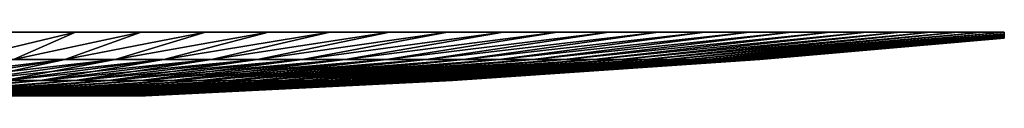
# Model space of a CAD drawing. Header units: millimetres. Extents: x -250 to 250, y -45 to 4150.
# Tile 531 of 656: x 4.044 to 12, y 3897.991 to 3898.505. Entities that reach past the tile are written whole.
import ezdxf

# ---------------------------------------------------------------- set-up
doc = ezdxf.new("R2010")
doc.units = ezdxf.units.MM
doc.header["$LTSCALE"] = 81.481481
doc.layers.add('26', color=7, linetype='CONTINUOUS')

msp = doc.modelspace()

# ---------------------------------------------------------------- linework, layer by layer
at = {"layer": '26', "color": 7, "linetype": 'CONTINUOUS'}
for points in [[(3.9528, 3898.5045, -11.8585), (4.4936, 3898.5045, -11.6644), (3.5716, 3898.2851, -9.3681), (3.9528, 3898.5045, -11.8585)], [(3.5716, 3898.2851, -9.3681), (4.4936, 3898.5045, -11.6644), (3.9943, 3898.2851, -9.1958), (3.5716, 3898.2851, -9.3681)], [(3.5716, 3898.2851, 9.3681), (3.9943, 3898.2851, 9.1958), (4.4936, 3898.5045, 11.6644), (3.5716, 3898.2851, 9.3681)], [(3.9528, 3898.5045, 11.8585), (3.5716, 3898.2851, 9.3681), (4.4936, 3898.5045, 11.6644), (3.9528, 3898.5045, 11.8585)], [(4.4936, 3898.5045, -11.6644), (5.0248, 3898.5045, -11.4456), (3.9943, 3898.2851, -9.1958), (4.4936, 3898.5045, -11.6644)], [(3.9943, 3898.2851, -9.1958), (5.0248, 3898.5045, -11.4456), (4.4087, 3898.2851, -9.0045), (3.9943, 3898.2851, -9.1958)], [(3.9943, 3898.2851, 9.1958), (4.4087, 3898.2851, 9.0045), (5.0248, 3898.5045, 11.4456), (3.9943, 3898.2851, 9.1958)], [(4.4936, 3898.5045, 11.6644), (3.9943, 3898.2851, 9.1958), (5.0248, 3898.5045, 11.4456), (4.4936, 3898.5045, 11.6644)], [(5.0248, 3898.5045, -11.4456), (5.5454, 3898.5045, -11.2026), (4.4087, 3898.2851, -9.0045), (5.0248, 3898.5045, -11.4456)], [(4.4087, 3898.2851, -9.0045), (5.5454, 3898.5045, -11.2026), (4.814, 3898.2851, -8.7945), (4.4087, 3898.2851, -9.0045)], [(4.4087, 3898.2851, 9.0045), (4.814, 3898.2851, 8.7945), (5.5454, 3898.5045, 11.2026), (4.4087, 3898.2851, 9.0045)], [(5.0248, 3898.5045, 11.4456), (4.4087, 3898.2851, 9.0045), (5.5454, 3898.5045, 11.2026), (5.0248, 3898.5045, 11.4456)], [(5.5454, 3898.5045, -11.2026), (6.0542, 3898.5045, -10.936), (4.814, 3898.2851, -8.7945), (5.5454, 3898.5045, -11.2026)], [(4.814, 3898.2851, -8.7945), (6.0542, 3898.5045, -10.936), (5.2093, 3898.2851, -8.5663), (4.814, 3898.2851, -8.7945)], [(4.814, 3898.2851, 8.7945), (5.2093, 3898.2851, 8.5663), (6.0542, 3898.5045, 10.936), (4.814, 3898.2851, 8.7945)], [(5.5454, 3898.5045, 11.2026), (4.814, 3898.2851, 8.7945), (6.0542, 3898.5045, 10.936), (5.5454, 3898.5045, 11.2026)], [(6.0542, 3898.5045, -10.936), (6.5503, 3898.5045, -10.6463), (5.2093, 3898.2851, -8.5663), (6.0542, 3898.5045, -10.936)], [(5.2093, 3898.2851, -8.5663), (6.5503, 3898.5045, -10.6463), (5.5937, 3898.2851, -8.3203), (5.2093, 3898.2851, -8.5663)], [(5.2093, 3898.2851, 8.5663), (5.5937, 3898.2851, 8.3203), (6.5503, 3898.5045, 10.6463), (5.2093, 3898.2851, 8.5663)], [(6.0542, 3898.5045, 10.936), (5.2093, 3898.2851, 8.5663), (6.5503, 3898.5045, 10.6463), (6.0542, 3898.5045, 10.936)], [(6.5503, 3898.5045, -10.6463), (7.0326, 3898.5045, -10.334), (5.5937, 3898.2851, -8.3203), (6.5503, 3898.5045, -10.6463)], [(5.5937, 3898.2851, -8.3203), (7.0326, 3898.5045, -10.334), (5.9666, 3898.2851, -8.0571), (5.5937, 3898.2851, -8.3203)], [(5.5937, 3898.2851, 8.3203), (5.9666, 3898.2851, 8.0571), (7.0326, 3898.5045, 10.334), (5.5937, 3898.2851, 8.3203)], [(6.5503, 3898.5045, 10.6463), (5.5937, 3898.2851, 8.3203), (7.0326, 3898.5045, 10.334), (6.5503, 3898.5045, 10.6463)], [(7.0326, 3898.5045, -10.334), (7.5, 3898.5045, -10), (5.9666, 3898.2851, -8.0571), (7.0326, 3898.5045, -10.334)], [(5.9666, 3898.2851, -8.0571), (7.5, 3898.5045, -10), (6.3272, 3898.2851, -7.7771), (5.9666, 3898.2851, -8.0571)], [(5.9666, 3898.2851, 8.0571), (6.3272, 3898.2851, 7.7771), (7.5, 3898.5045, 10), (5.9666, 3898.2851, 8.0571)], [(7.0326, 3898.5045, 10.334), (5.9666, 3898.2851, 8.0571), (7.5, 3898.5045, 10), (7.0326, 3898.5045, 10.334)], [(7.5, 3898.5045, -10), (7.9516, 3898.5045, -9.6448), (6.3272, 3898.2851, -7.7771), (7.5, 3898.5045, -10)], [(6.3272, 3898.2851, -7.7771), (7.9516, 3898.5045, -9.6448), (6.6746, 3898.2851, -7.4811), (6.3272, 3898.2851, -7.7771)], [(6.3272, 3898.2851, 7.7771), (6.6746, 3898.2851, 7.4811), (7.9516, 3898.5045, 9.6448), (6.3272, 3898.2851, 7.7771)], [(7.5, 3898.5045, 10), (6.3272, 3898.2851, 7.7771), (7.9516, 3898.5045, 9.6448), (7.5, 3898.5045, 10)], [(7.9516, 3898.5045, -9.6448), (8.3863, 3898.5045, -9.2693), (6.6746, 3898.2851, -7.4811), (7.9516, 3898.5045, -9.6448)], [(6.6746, 3898.2851, -7.4811), (8.3863, 3898.5045, -9.2693), (7.0082, 3898.2851, -7.1696), (6.6746, 3898.2851, -7.4811)], [(6.6746, 3898.2851, 7.4811), (7.0082, 3898.2851, 7.1696), (8.3863, 3898.5045, 9.2693), (6.6746, 3898.2851, 7.4811)], [(7.9516, 3898.5045, 9.6448), (6.6746, 3898.2851, 7.4811), (8.3863, 3898.5045, 9.2693), (7.9516, 3898.5045, 9.6448)], [(8.3863, 3898.5045, -9.2693), (8.8034, 3898.5045, -8.8742), (7.0082, 3898.2851, -7.1696), (8.3863, 3898.5045, -9.2693)], [(7.0082, 3898.2851, -7.1696), (8.8034, 3898.5045, -8.8742), (7.3272, 3898.2851, -6.8432), (7.0082, 3898.2851, -7.1696)], [(7.0082, 3898.2851, 7.1696), (7.3272, 3898.2851, 6.8432), (8.8034, 3898.5045, 8.8742), (7.0082, 3898.2851, 7.1696)], [(8.3863, 3898.5045, 9.2693), (7.0082, 3898.2851, 7.1696), (8.8034, 3898.5045, 8.8742), (8.3863, 3898.5045, 9.2693)], [(8.8034, 3898.5045, -8.8742), (9.2018, 3898.5045, -8.4603), (7.3272, 3898.2851, -6.8432), (8.8034, 3898.5045, -8.8742)], [(7.3272, 3898.2851, -6.8432), (9.2018, 3898.5045, -8.4603), (7.6311, 3898.2851, -6.5026), (7.3272, 3898.2851, -6.8432)], [(7.3272, 3898.2851, 6.8432), (7.6311, 3898.2851, 6.5026), (9.2018, 3898.5045, 8.4603), (7.3272, 3898.2851, 6.8432)], [(8.8034, 3898.5045, 8.8742), (7.3272, 3898.2851, 6.8432), (9.2018, 3898.5045, 8.4603), (8.8034, 3898.5045, 8.8742)], [(9.2018, 3898.5045, -8.4603), (9.5808, 3898.5045, -8.0285), (7.6311, 3898.2851, -6.5026), (9.2018, 3898.5045, -8.4603)], [(7.6311, 3898.2851, -6.5026), (9.5808, 3898.5045, -8.0285), (7.9192, 3898.2851, -6.1485), (7.6311, 3898.2851, -6.5026)], [(7.6311, 3898.2851, 6.5026), (7.9192, 3898.2851, 6.1485), (9.5808, 3898.5045, 8.0285), (7.6311, 3898.2851, 6.5026)], [(9.2018, 3898.5045, 8.4603), (7.6311, 3898.2851, 6.5026), (9.5808, 3898.5045, 8.0285), (9.2018, 3898.5045, 8.4603)], [(9.5808, 3898.5045, -8.0285), (9.9396, 3898.5045, -7.5798), (7.9192, 3898.2851, -6.1485), (9.5808, 3898.5045, -8.0285)], [(7.9192, 3898.2851, -6.1485), (9.9396, 3898.5045, -7.5798), (8.1908, 3898.2851, -5.7817), (7.9192, 3898.2851, -6.1485)], [(7.9192, 3898.2851, 6.1485), (8.1908, 3898.2851, 5.7817), (9.9396, 3898.5045, 7.5798), (7.9192, 3898.2851, 6.1485)], [(9.5808, 3898.5045, 8.0285), (7.9192, 3898.2851, 6.1485), (9.9396, 3898.5045, 7.5798), (9.5808, 3898.5045, 8.0285)], [(9.9396, 3898.5045, -7.5798), (10.2774, 3898.5045, -7.1151), (8.1908, 3898.2851, -5.7817), (9.9396, 3898.5045, -7.5798)], [(8.1908, 3898.2851, -5.7817), (10.2774, 3898.5045, -7.1151), (8.4455, 3898.2851, -5.4029), (8.1908, 3898.2851, -5.7817)], [(8.1908, 3898.2851, 5.7817), (8.4455, 3898.2851, 5.4029), (10.2774, 3898.5045, 7.1151), (8.1908, 3898.2851, 5.7817)], [(9.9396, 3898.5045, 7.5798), (8.1908, 3898.2851, 5.7817), (10.2774, 3898.5045, 7.1151), (9.9396, 3898.5045, 7.5798)], [(10.2774, 3898.5045, -7.1151), (10.5935, 3898.5045, -6.6354), (8.4455, 3898.2851, -5.4029), (10.2774, 3898.5045, -7.1151)], [(8.4455, 3898.2851, -5.4029), (10.5935, 3898.5045, -6.6354), (8.6826, 3898.2851, -5.0129), (8.4455, 3898.2851, -5.4029)], [(8.4455, 3898.2851, 5.4029), (8.6826, 3898.2851, 5.0129), (10.5935, 3898.5045, 6.6354), (8.4455, 3898.2851, 5.4029)], [(10.2774, 3898.5045, 7.1151), (8.4455, 3898.2851, 5.4029), (10.5935, 3898.5045, 6.6354), (10.2774, 3898.5045, 7.1151)], [(10.5935, 3898.5045, -6.6354), (10.8872, 3898.5045, -6.1416), (8.6826, 3898.2851, -5.0129), (10.5935, 3898.5045, -6.6354)], [(8.6826, 3898.2851, -5.0129), (10.8872, 3898.5045, -6.1416), (8.9018, 3898.2851, -4.6125), (8.6826, 3898.2851, -5.0129)], [(8.6826, 3898.2851, 5.0129), (8.9018, 3898.2851, 4.6125), (10.8872, 3898.5045, 6.1416), (8.6826, 3898.2851, 5.0129)], [(10.5935, 3898.5045, 6.6354), (8.6826, 3898.2851, 5.0129), (10.8872, 3898.5045, 6.1416), (10.5935, 3898.5045, 6.6354)], [(10.8872, 3898.5045, -6.1416), (11.1579, 3898.5045, -5.6349), (8.9018, 3898.2851, -4.6125), (10.8872, 3898.5045, -6.1416)], [(8.9018, 3898.2851, -4.6125), (11.1579, 3898.5045, -5.6349), (9.1025, 3898.2851, -4.2026), (8.9018, 3898.2851, -4.6125)], [(8.9018, 3898.2851, 4.6125), (9.1025, 3898.2851, 4.2026), (11.1579, 3898.5045, 5.6349), (8.9018, 3898.2851, 4.6125)], [(10.8872, 3898.5045, 6.1416), (8.9018, 3898.2851, 4.6125), (11.1579, 3898.5045, 5.6349), (10.8872, 3898.5045, 6.1416)], [(11.1579, 3898.5045, -5.6349), (11.405, 3898.5045, -5.1163), (9.1025, 3898.2851, -4.2026), (11.1579, 3898.5045, -5.6349)], [(9.1025, 3898.2851, -4.2026), (11.405, 3898.5045, -5.1163), (9.2843, 3898.2851, -3.7839), (9.1025, 3898.2851, -4.2026)], [(9.1025, 3898.2851, 4.2026), (9.2843, 3898.2851, 3.7839), (11.405, 3898.5045, 5.1163), (9.1025, 3898.2851, 4.2026)], [(11.1579, 3898.5045, 5.6349), (9.1025, 3898.2851, 4.2026), (11.405, 3898.5045, 5.1163), (11.1579, 3898.5045, 5.6349)], [(11.405, 3898.5045, -5.1163), (11.628, 3898.5045, -4.5868), (9.2843, 3898.2851, -3.7839), (11.405, 3898.5045, -5.1163)], [(9.2843, 3898.2851, -3.7839), (11.628, 3898.5045, -4.5868), (9.4469, 3898.2851, -3.3574), (9.2843, 3898.2851, -3.7839)], [(9.2843, 3898.2851, 3.7839), (9.4469, 3898.2851, 3.3574), (11.628, 3898.5045, 4.5868), (9.2843, 3898.2851, 3.7839)], [(11.405, 3898.5045, 5.1163), (9.2843, 3898.2851, 3.7839), (11.628, 3898.5045, 4.5868), (11.405, 3898.5045, 5.1163)], [(11.628, 3898.5045, -4.5868), (11.8265, 3898.5045, -4.0477), (9.4469, 3898.2851, -3.3574), (11.628, 3898.5045, -4.5868)], [(9.4469, 3898.2851, -3.3574), (11.8265, 3898.5045, -4.0477), (9.59, 3898.2851, -2.924), (9.4469, 3898.2851, -3.3574)], [(9.4469, 3898.2851, 3.3574), (9.59, 3898.2851, 2.924), (11.8265, 3898.5045, 4.0477), (9.4469, 3898.2851, 3.3574)], [(11.628, 3898.5045, 4.5868), (9.4469, 3898.2851, 3.3574), (11.8265, 3898.5045, 4.0477), (11.628, 3898.5045, 4.5868)], [(11.8265, 3898.5045, -4.0477), (12, 3898.5045, -3.5), (9.59, 3898.2851, -2.924), (11.8265, 3898.5045, -4.0477)], [(9.59, 3898.2851, -2.924), (12, 3898.5045, -3.5), (9.7131, 3898.2851, -2.4845), (9.59, 3898.2851, -2.924)], [(9.59, 3898.2851, 2.924), (9.7131, 3898.2851, 2.4845), (12, 3898.5045, 3.5), (9.59, 3898.2851, 2.924)], [(11.8265, 3898.5045, 4.0477), (9.59, 3898.2851, 2.924), (12, 3898.5045, 3.5), (11.8265, 3898.5045, 4.0477)], [(9.7131, 3898.2851, -2.4845), (12, 3898.5045, -3.5), (12, 3898.4925, -3.0333), (9.7131, 3898.2851, -2.4845)], [(12, 3898.5045, 3.5), (9.7131, 3898.2851, 2.4845), (12, 3898.4925, 3.0333), (12, 3898.5045, 3.5)], [(12, 3898.4822, -2.5667), (9.7131, 3898.2851, -2.4845), (12, 3898.4925, -3.0333), (12, 3898.4822, -2.5667)], [(9.7131, 3898.2851, 2.4845), (9.8161, 3898.2851, 2.0398), (12, 3898.4925, 3.0333), (9.7131, 3898.2851, 2.4845)], [(12, 3898.4925, 3.0333), (9.8161, 3898.2851, 2.0398), (12, 3898.4822, 2.5667), (12, 3898.4925, 3.0333)], [(9.8161, 3898.2851, -2.0398), (9.7131, 3898.2851, -2.4845), (12, 3898.4822, -2.5667), (9.8161, 3898.2851, -2.0398)], [(12, 3898.4736, -2.1001), (9.8161, 3898.2851, -2.0398), (12, 3898.4822, -2.5667), (12, 3898.4736, -2.1001)], [(12, 3898.4822, 2.5667), (9.8161, 3898.2851, 2.0398), (12, 3898.4736, 2.1001), (12, 3898.4822, 2.5667)], [(9.8988, 3898.2851, -1.5909), (9.8161, 3898.2851, -2.0398), (12, 3898.4736, -2.1001), (9.8988, 3898.2851, -1.5909)], [(9.8161, 3898.2851, 2.0398), (9.8988, 3898.2851, 1.5909), (12, 3898.4736, 2.1001), (9.8161, 3898.2851, 2.0398)], [(12, 3898.4668, -1.6332), (9.8988, 3898.2851, -1.5909), (12, 3898.4736, -2.1001), (12, 3898.4668, -1.6332)], [(12, 3898.4736, 2.1001), (9.8988, 3898.2851, 1.5909), (12, 3898.4668, 1.6333), (12, 3898.4736, 2.1001)], [(9.9609, 3898.2851, -1.1387), (9.8988, 3898.2851, -1.5909), (12, 3898.4668, -1.6332), (9.9609, 3898.2851, -1.1387)], [(9.8988, 3898.2851, 1.5909), (9.9609, 3898.2851, 1.1387), (12, 3898.4668, 1.6333), (9.8988, 3898.2851, 1.5909)], [(12, 3898.4616, -1.1665), (9.9609, 3898.2851, -1.1387), (12, 3898.4668, -1.6332), (12, 3898.4616, -1.1665)], [(12, 3898.4668, 1.6333), (9.9609, 3898.2851, 1.1387), (12, 3898.4616, 1.1665), (12, 3898.4668, 1.6333)], [(10.0024, 3898.2851, -0.6842), (9.9609, 3898.2851, -1.1387), (12, 3898.4616, -1.1665), (10.0024, 3898.2851, -0.6842)], [(9.9609, 3898.2851, 1.1387), (10.0024, 3898.2851, 0.6842), (12, 3898.4616, 1.1665), (9.9609, 3898.2851, 1.1387)], [(12, 3898.4582, -0.6999), (10.0024, 3898.2851, -0.6842), (12, 3898.4616, -1.1665), (12, 3898.4582, -0.6999)], [(12, 3898.4616, 1.1665), (10.0024, 3898.2851, 0.6842), (12, 3898.4582, 0.7), (12, 3898.4616, 1.1665)], [(10.0232, 3898.2851, -0.2282), (10.0024, 3898.2851, -0.6842), (12, 3898.4582, -0.6999), (10.0232, 3898.2851, -0.2282)], [(10.0024, 3898.2851, 0.6842), (10.0232, 3898.2851, 0.2282), (12, 3898.4582, 0.7), (10.0024, 3898.2851, 0.6842)], [(12, 3898.4565, -0.2333), (10.0232, 3898.2851, -0.2282), (12, 3898.4582, -0.6999), (12, 3898.4565, -0.2333)], [(12, 3898.4582, 0.7), (10.0232, 3898.2851, 0.2282), (12, 3898.4565, 0.2334), (12, 3898.4582, 0.7)], [(10.0232, 3898.2851, 0.2282), (10.0232, 3898.2851, -0.2282), (12, 3898.4565, 0.2334), (10.0232, 3898.2851, 0.2282)], [(12, 3898.4565, 0.2334), (10.0232, 3898.2851, -0.2282), (12, 3898.4565, -0.2333), (12, 3898.4565, 0.2334)], [(3.9943, 3898.2851, -9.1958), (4.4087, 3898.2851, -9.0045), (3.0051, 3898.1136, -6.9184), (3.9943, 3898.2851, -9.1958)], [(3.0051, 3898.1136, -6.9184), (4.4087, 3898.2851, -9.0045), (3.3169, 3898.1136, -6.7745), (3.0051, 3898.1136, -6.9184)], [(4.4087, 3898.2851, -9.0045), (4.814, 3898.2851, -8.7945), (3.3169, 3898.1136, -6.7745), (4.4087, 3898.2851, -9.0045)], [(3.3169, 3898.1136, -6.7745), (4.814, 3898.2851, -8.7945), (3.6218, 3898.1136, -6.6165), (3.3169, 3898.1136, -6.7745)], [(4.4087, 3898.2851, 9.0045), (3.9943, 3898.2851, 9.1958), (3.3169, 3898.1136, 6.7745), (4.4087, 3898.2851, 9.0045)], [(3.6218, 3898.1136, 6.6165), (4.4087, 3898.2851, 9.0045), (3.3169, 3898.1136, 6.7745), (3.6218, 3898.1136, 6.6165)], [(4.814, 3898.2851, -8.7945), (5.2093, 3898.2851, -8.5663), (3.6218, 3898.1136, -6.6165), (4.814, 3898.2851, -8.7945)], [(3.6218, 3898.1136, -6.6165), (5.2093, 3898.2851, -8.5663), (3.9192, 3898.1136, -6.4448), (3.6218, 3898.1136, -6.6165)], [(4.814, 3898.2851, 8.7945), (4.4087, 3898.2851, 9.0045), (3.6218, 3898.1136, 6.6165), (4.814, 3898.2851, 8.7945)], [(3.9192, 3898.1136, 6.4448), (4.814, 3898.2851, 8.7945), (3.6218, 3898.1136, 6.6165), (3.9192, 3898.1136, 6.4448)], [(5.2093, 3898.2851, -8.5663), (5.5937, 3898.2851, -8.3203), (3.9192, 3898.1136, -6.4448), (5.2093, 3898.2851, -8.5663)], [(3.9192, 3898.1136, -6.4448), (5.5937, 3898.2851, -8.3203), (4.2084, 3898.1136, -6.2597), (3.9192, 3898.1136, -6.4448)], [(5.2093, 3898.2851, 8.5663), (4.814, 3898.2851, 8.7945), (3.9192, 3898.1136, 6.4448), (5.2093, 3898.2851, 8.5663)], [(4.2084, 3898.1136, 6.2597), (5.2093, 3898.2851, 8.5663), (3.9192, 3898.1136, 6.4448), (4.2084, 3898.1136, 6.2597)], [(5.5937, 3898.2851, -8.3203), (5.9666, 3898.2851, -8.0571), (4.2084, 3898.1136, -6.2597), (5.5937, 3898.2851, -8.3203)], [(4.2084, 3898.1136, -6.2597), (5.9666, 3898.2851, -8.0571), (4.489, 3898.1136, -6.0617), (4.2084, 3898.1136, -6.2597)], [(5.5937, 3898.2851, 8.3203), (5.2093, 3898.2851, 8.5663), (4.2084, 3898.1136, 6.2597), (5.5937, 3898.2851, 8.3203)], [(4.489, 3898.1136, 6.0617), (5.5937, 3898.2851, 8.3203), (4.2084, 3898.1136, 6.2597), (4.489, 3898.1136, 6.0617)], [(5.9666, 3898.2851, -8.0571), (6.3272, 3898.2851, -7.7771), (4.489, 3898.1136, -6.0617), (5.9666, 3898.2851, -8.0571)], [(4.489, 3898.1136, -6.0617), (6.3272, 3898.2851, -7.7771), (4.7602, 3898.1136, -5.8511), (4.489, 3898.1136, -6.0617)], [(5.9666, 3898.2851, 8.0571), (5.5937, 3898.2851, 8.3203), (4.489, 3898.1136, 6.0617), (5.9666, 3898.2851, 8.0571)], [(4.7602, 3898.1136, 5.8511), (5.9666, 3898.2851, 8.0571), (4.489, 3898.1136, 6.0617), (4.7602, 3898.1136, 5.8511)], [(6.3272, 3898.2851, -7.7771), (6.6746, 3898.2851, -7.4811), (4.7602, 3898.1136, -5.8511), (6.3272, 3898.2851, -7.7771)], [(4.7602, 3898.1136, -5.8511), (6.6746, 3898.2851, -7.4811), (5.0216, 3898.1136, -5.6284), (4.7602, 3898.1136, -5.8511)], [(6.3272, 3898.2851, 7.7771), (5.9666, 3898.2851, 8.0571), (4.7602, 3898.1136, 5.8511), (6.3272, 3898.2851, 7.7771)], [(5.0216, 3898.1136, 5.6284), (6.3272, 3898.2851, 7.7771), (4.7602, 3898.1136, 5.8511), (5.0216, 3898.1136, 5.6284)], [(6.6746, 3898.2851, -7.4811), (7.0082, 3898.2851, -7.1696), (5.0216, 3898.1136, -5.6284), (6.6746, 3898.2851, -7.4811)], [(5.0216, 3898.1136, -5.6284), (7.0082, 3898.2851, -7.1696), (5.2726, 3898.1136, -5.394), (5.0216, 3898.1136, -5.6284)], [(6.6746, 3898.2851, 7.4811), (6.3272, 3898.2851, 7.7771), (5.0216, 3898.1136, 5.6284), (6.6746, 3898.2851, 7.4811)], [(5.2726, 3898.1136, 5.394), (6.6746, 3898.2851, 7.4811), (5.0216, 3898.1136, 5.6284), (5.2726, 3898.1136, 5.394)], [(7.0082, 3898.2851, -7.1696), (7.3272, 3898.2851, -6.8432), (5.2726, 3898.1136, -5.394), (7.0082, 3898.2851, -7.1696)], [(5.2726, 3898.1136, -5.394), (7.3272, 3898.2851, -6.8432), (5.5126, 3898.1136, -5.1484), (5.2726, 3898.1136, -5.394)], [(7.0082, 3898.2851, 7.1696), (6.6746, 3898.2851, 7.4811), (5.2726, 3898.1136, 5.394), (7.0082, 3898.2851, 7.1696)], [(5.5126, 3898.1136, 5.1484), (7.0082, 3898.2851, 7.1696), (5.2726, 3898.1136, 5.394), (5.5126, 3898.1136, 5.1484)], [(7.3272, 3898.2851, -6.8432), (7.6311, 3898.2851, -6.5026), (5.5126, 3898.1136, -5.1484), (7.3272, 3898.2851, -6.8432)], [(5.5126, 3898.1136, -5.1484), (7.6311, 3898.2851, -6.5026), (5.7412, 3898.1136, -4.8922), (5.5126, 3898.1136, -5.1484)], [(7.3272, 3898.2851, 6.8432), (7.0082, 3898.2851, 7.1696), (5.5126, 3898.1136, 5.1484), (7.3272, 3898.2851, 6.8432)], [(5.7412, 3898.1136, 4.8922), (7.3272, 3898.2851, 6.8432), (5.5126, 3898.1136, 5.1484), (5.7412, 3898.1136, 4.8922)], [(7.6311, 3898.2851, -6.5026), (7.9192, 3898.2851, -6.1485), (5.7412, 3898.1136, -4.8922), (7.6311, 3898.2851, -6.5026)], [(5.7412, 3898.1136, -4.8922), (7.9192, 3898.2851, -6.1485), (5.9579, 3898.1136, -4.6258), (5.7412, 3898.1136, -4.8922)], [(7.6311, 3898.2851, 6.5026), (7.3272, 3898.2851, 6.8432), (5.7412, 3898.1136, 4.8922), (7.6311, 3898.2851, 6.5026)], [(5.9579, 3898.1136, 4.6258), (7.6311, 3898.2851, 6.5026), (5.7412, 3898.1136, 4.8922), (5.9579, 3898.1136, 4.6258)], [(7.9192, 3898.2851, -6.1485), (8.1908, 3898.2851, -5.7817), (5.9579, 3898.1136, -4.6258), (7.9192, 3898.2851, -6.1485)], [(5.9579, 3898.1136, -4.6258), (8.1908, 3898.2851, -5.7817), (6.1623, 3898.1136, -4.3498), (5.9579, 3898.1136, -4.6258)], [(7.9192, 3898.2851, 6.1485), (7.6311, 3898.2851, 6.5026), (5.9579, 3898.1136, 4.6258), (7.9192, 3898.2851, 6.1485)], [(6.1623, 3898.1136, 4.3498), (7.9192, 3898.2851, 6.1485), (5.9579, 3898.1136, 4.6258), (6.1623, 3898.1136, 4.3498)], [(8.1908, 3898.2851, -5.7817), (8.4455, 3898.2851, -5.4029), (6.1623, 3898.1136, -4.3498), (8.1908, 3898.2851, -5.7817)], [(6.1623, 3898.1136, -4.3498), (8.4455, 3898.2851, -5.4029), (6.3539, 3898.1136, -4.0648), (6.1623, 3898.1136, -4.3498)], [(8.1908, 3898.2851, 5.7817), (7.9192, 3898.2851, 6.1485), (6.1623, 3898.1136, 4.3498), (8.1908, 3898.2851, 5.7817)], [(6.3539, 3898.1136, 4.0648), (8.1908, 3898.2851, 5.7817), (6.1623, 3898.1136, 4.3498), (6.3539, 3898.1136, 4.0648)], [(8.4455, 3898.2851, -5.4029), (8.6826, 3898.2851, -5.0129), (6.3539, 3898.1136, -4.0648), (8.4455, 3898.2851, -5.4029)], [(6.3539, 3898.1136, -4.0648), (8.6826, 3898.2851, -5.0129), (6.5323, 3898.1136, -3.7714), (6.3539, 3898.1136, -4.0648)], [(8.4455, 3898.2851, 5.4029), (8.1908, 3898.2851, 5.7817), (6.3539, 3898.1136, 4.0648), (8.4455, 3898.2851, 5.4029)], [(6.5323, 3898.1136, 3.7714), (8.4455, 3898.2851, 5.4029), (6.3539, 3898.1136, 4.0648), (6.5323, 3898.1136, 3.7714)], [(8.6826, 3898.2851, -5.0129), (8.9018, 3898.2851, -4.6125), (6.5323, 3898.1136, -3.7714), (8.6826, 3898.2851, -5.0129)], [(6.5323, 3898.1136, -3.7714), (8.9018, 3898.2851, -4.6125), (6.6972, 3898.1136, -3.4702), (6.5323, 3898.1136, -3.7714)], [(8.6826, 3898.2851, 5.0129), (8.4455, 3898.2851, 5.4029), (6.5323, 3898.1136, 3.7714), (8.6826, 3898.2851, 5.0129)], [(6.6972, 3898.1136, 3.4702), (8.6826, 3898.2851, 5.0129), (6.5323, 3898.1136, 3.7714), (6.6972, 3898.1136, 3.4702)], [(8.9018, 3898.2851, -4.6125), (9.1025, 3898.2851, -4.2026), (6.6972, 3898.1136, -3.4702), (8.9018, 3898.2851, -4.6125)], [(6.6972, 3898.1136, -3.4702), (9.1025, 3898.2851, -4.2026), (6.8482, 3898.1136, -3.1618), (6.6972, 3898.1136, -3.4702)], [(8.9018, 3898.2851, 4.6125), (8.6826, 3898.2851, 5.0129), (6.6972, 3898.1136, 3.4702), (8.9018, 3898.2851, 4.6125)], [(6.8482, 3898.1136, 3.1618), (8.9018, 3898.2851, 4.6125), (6.6972, 3898.1136, 3.4702), (6.8482, 3898.1136, 3.1618)], [(9.1025, 3898.2851, -4.2026), (9.2843, 3898.2851, -3.7839), (6.8482, 3898.1136, -3.1618), (9.1025, 3898.2851, -4.2026)], [(6.8482, 3898.1136, -3.1618), (9.2843, 3898.2851, -3.7839), (6.985, 3898.1136, -2.8468), (6.8482, 3898.1136, -3.1618)], [(9.1025, 3898.2851, 4.2026), (8.9018, 3898.2851, 4.6125), (6.8482, 3898.1136, 3.1618), (9.1025, 3898.2851, 4.2026)], [(6.985, 3898.1136, 2.8468), (9.1025, 3898.2851, 4.2026), (6.8482, 3898.1136, 3.1618), (6.985, 3898.1136, 2.8468)], [(9.2843, 3898.2851, -3.7839), (9.4469, 3898.2851, -3.3574), (6.985, 3898.1136, -2.8468), (9.2843, 3898.2851, -3.7839)], [(6.985, 3898.1136, -2.8468), (9.4469, 3898.2851, -3.3574), (7.1073, 3898.1136, -2.526), (6.985, 3898.1136, -2.8468)], [(9.2843, 3898.2851, 3.7839), (9.1025, 3898.2851, 4.2026), (6.985, 3898.1136, 2.8468), (9.2843, 3898.2851, 3.7839)], [(7.1073, 3898.1136, 2.526), (9.2843, 3898.2851, 3.7839), (6.985, 3898.1136, 2.8468), (7.1073, 3898.1136, 2.526)], [(9.4469, 3898.2851, -3.3574), (9.59, 3898.2851, -2.924), (7.1073, 3898.1136, -2.526), (9.4469, 3898.2851, -3.3574)], [(7.1073, 3898.1136, -2.526), (9.59, 3898.2851, -2.924), (7.2149, 3898.1136, -2.1998), (7.1073, 3898.1136, -2.526)], [(9.4469, 3898.2851, 3.3574), (9.2843, 3898.2851, 3.7839), (7.1073, 3898.1136, 2.526), (9.4469, 3898.2851, 3.3574)], [(7.2149, 3898.1136, 2.1998), (9.4469, 3898.2851, 3.3574), (7.1073, 3898.1136, 2.526), (7.2149, 3898.1136, 2.1998)], [(9.59, 3898.2851, -2.924), (9.7131, 3898.2851, -2.4845), (7.2149, 3898.1136, -2.1998), (9.59, 3898.2851, -2.924)], [(7.2149, 3898.1136, -2.1998), (9.7131, 3898.2851, -2.4845), (7.3076, 3898.1136, -1.8692), (7.2149, 3898.1136, -2.1998)], [(9.59, 3898.2851, 2.924), (9.4469, 3898.2851, 3.3574), (7.2149, 3898.1136, 2.1998), (9.59, 3898.2851, 2.924)], [(7.3076, 3898.1136, 1.8692), (9.59, 3898.2851, 2.924), (7.2149, 3898.1136, 2.1998), (7.3076, 3898.1136, 1.8692)], [(9.7131, 3898.2851, -2.4845), (9.8161, 3898.2851, -2.0398), (7.3076, 3898.1136, -1.8692), (9.7131, 3898.2851, -2.4845)], [(7.3076, 3898.1136, -1.8692), (9.8161, 3898.2851, -2.0398), (7.3851, 3898.1136, -1.5346), (7.3076, 3898.1136, -1.8692)], [(9.7131, 3898.2851, 2.4845), (9.59, 3898.2851, 2.924), (7.3076, 3898.1136, 1.8692), (9.7131, 3898.2851, 2.4845)], [(7.3851, 3898.1136, 1.5346), (9.7131, 3898.2851, 2.4845), (7.3076, 3898.1136, 1.8692), (7.3851, 3898.1136, 1.5346)], [(9.8161, 3898.2851, -2.0398), (9.8988, 3898.2851, -1.5909), (7.3851, 3898.1136, -1.5346), (9.8161, 3898.2851, -2.0398)], [(7.3851, 3898.1136, -1.5346), (9.8988, 3898.2851, -1.5909), (7.4473, 3898.1136, -1.1969), (7.3851, 3898.1136, -1.5346)], [(9.8161, 3898.2851, 2.0398), (9.7131, 3898.2851, 2.4845), (7.3851, 3898.1136, 1.5346), (9.8161, 3898.2851, 2.0398)], [(7.4473, 3898.1136, 1.1969), (9.8161, 3898.2851, 2.0398), (7.3851, 3898.1136, 1.5346), (7.4473, 3898.1136, 1.1969)], [(9.8988, 3898.2851, -1.5909), (9.9609, 3898.2851, -1.1387), (7.4473, 3898.1136, -1.1969), (9.8988, 3898.2851, -1.5909)], [(7.4473, 3898.1136, -1.1969), (9.9609, 3898.2851, -1.1387), (7.4941, 3898.1136, -0.8567), (7.4473, 3898.1136, -1.1969)], [(9.8988, 3898.2851, 1.5909), (9.8161, 3898.2851, 2.0398), (7.4473, 3898.1136, 1.1969), (9.8988, 3898.2851, 1.5909)], [(7.4941, 3898.1136, 0.8567), (9.8988, 3898.2851, 1.5909), (7.4473, 3898.1136, 1.1969), (7.4941, 3898.1136, 0.8567)], [(9.9609, 3898.2851, -1.1387), (10.0024, 3898.2851, -0.6842), (7.4941, 3898.1136, -0.8567), (9.9609, 3898.2851, -1.1387)], [(7.4941, 3898.1136, -0.8567), (10.0024, 3898.2851, -0.6842), (7.5253, 3898.1136, -0.5147), (7.4941, 3898.1136, -0.8567)], [(9.9609, 3898.2851, 1.1387), (9.8988, 3898.2851, 1.5909), (7.4941, 3898.1136, 0.8567), (9.9609, 3898.2851, 1.1387)], [(7.5253, 3898.1136, 0.5147), (9.9609, 3898.2851, 1.1387), (7.4941, 3898.1136, 0.8567), (7.5253, 3898.1136, 0.5147)], [(10.0024, 3898.2851, -0.6842), (10.0232, 3898.2851, -0.2282), (7.5253, 3898.1136, -0.5147), (10.0024, 3898.2851, -0.6842)], [(7.5253, 3898.1136, -0.5147), (10.0232, 3898.2851, -0.2282), (7.5409, 3898.1136, -0.1717), (7.5253, 3898.1136, -0.5147)], [(10.0024, 3898.2851, 0.6842), (9.9609, 3898.2851, 1.1387), (7.5253, 3898.1136, 0.5147), (10.0024, 3898.2851, 0.6842)], [(7.5409, 3898.1136, 0.1717), (10.0024, 3898.2851, 0.6842), (7.5253, 3898.1136, 0.5147), (7.5409, 3898.1136, 0.1717)], [(10.0232, 3898.2851, -0.2282), (10.0232, 3898.2851, 0.2282), (7.5409, 3898.1136, -0.1717), (10.0232, 3898.2851, -0.2282)], [(10.0232, 3898.2851, 0.2282), (10.0024, 3898.2851, 0.6842), (7.5409, 3898.1136, 0.1717), (10.0232, 3898.2851, 0.2282)], [(7.5409, 3898.1136, -0.1717), (10.0232, 3898.2851, 0.2282), (7.5409, 3898.1136, 0.1717), (7.5409, 3898.1136, -0.1717)], [(3.9192, 3898.1136, -6.4448), (4.2084, 3898.1136, -6.2597), (2.6561, 3897.9907, -4.3062), (3.9192, 3898.1136, -6.4448)], [(2.6561, 3897.9907, -4.3062), (4.2084, 3898.1136, -6.2597), (2.7803, 3897.9907, -4.2272), (2.6561, 3897.9907, -4.3062)], [(2.7803, 3897.9907, -4.2272), (4.2084, 3898.1136, -6.2597), (2.902, 3897.9907, -4.1445), (2.7803, 3897.9907, -4.2272)], [(4.2084, 3898.1136, 6.2597), (3.9192, 3898.1136, 6.4448), (2.7803, 3897.9907, 4.2272), (4.2084, 3898.1136, 6.2597)], [(2.902, 3897.9907, 4.1445), (4.2084, 3898.1136, 6.2597), (2.7803, 3897.9907, 4.2272), (2.902, 3897.9907, 4.1445)], [(4.2084, 3898.1136, -6.2597), (4.489, 3898.1136, -6.0617), (2.902, 3897.9907, -4.1445), (4.2084, 3898.1136, -6.2597)], [(2.902, 3897.9907, -4.1445), (4.489, 3898.1136, -6.0617), (3.0213, 3897.9907, -4.0584), (2.902, 3897.9907, -4.1445)], [(4.489, 3898.1136, 6.0617), (4.2084, 3898.1136, 6.2597), (2.902, 3897.9907, 4.1445), (4.489, 3898.1136, 6.0617)], [(3.0213, 3897.9907, 4.0584), (4.489, 3898.1136, 6.0617), (2.902, 3897.9907, 4.1445), (3.0213, 3897.9907, 4.0584)], [(4.489, 3898.1136, -6.0617), (4.7602, 3898.1136, -5.8511), (3.0213, 3897.9907, -4.0584), (4.489, 3898.1136, -6.0617)], [(3.0213, 3897.9907, -4.0584), (4.7602, 3898.1136, -5.8511), (3.1381, 3897.9907, -3.9688), (3.0213, 3897.9907, -4.0584)], [(3.1381, 3897.9907, 3.9688), (4.489, 3898.1136, 6.0617), (3.0213, 3897.9907, 4.0584), (3.1381, 3897.9907, 3.9688)], [(3.1381, 3897.9907, -3.9688), (4.7602, 3898.1136, -5.8511), (3.2522, 3897.9907, -3.8758), (3.1381, 3897.9907, -3.9688)], [(4.7602, 3898.1136, 5.8511), (4.489, 3898.1136, 6.0617), (3.1381, 3897.9907, 3.9688), (4.7602, 3898.1136, 5.8511)], [(3.2522, 3897.9907, 3.8758), (4.7602, 3898.1136, 5.8511), (3.1381, 3897.9907, 3.9688), (3.2522, 3897.9907, 3.8758)], [(4.7602, 3898.1136, -5.8511), (5.0216, 3898.1136, -5.6284), (3.2522, 3897.9907, -3.8758), (4.7602, 3898.1136, -5.8511)], [(3.2522, 3897.9907, -3.8758), (5.0216, 3898.1136, -5.6284), (3.3636, 3897.9907, -3.7796), (3.2522, 3897.9907, -3.8758)], [(3.3636, 3897.9907, 3.7796), (4.7602, 3898.1136, 5.8511), (3.2522, 3897.9907, 3.8758), (3.3636, 3897.9907, 3.7796)], [(3.3636, 3897.9907, -3.7796), (5.0216, 3898.1136, -5.6284), (3.4721, 3897.9907, -3.6802), (3.3636, 3897.9907, -3.7796)], [(5.0216, 3898.1136, 5.6284), (4.7602, 3898.1136, 5.8511), (3.3636, 3897.9907, 3.7796), (5.0216, 3898.1136, 5.6284)], [(3.4721, 3897.9907, 3.6802), (5.0216, 3898.1136, 5.6284), (3.3636, 3897.9907, 3.7796), (3.4721, 3897.9907, 3.6802)], [(5.0216, 3898.1136, -5.6284), (5.2726, 3898.1136, -5.394), (3.4721, 3897.9907, -3.6802), (5.0216, 3898.1136, -5.6284)], [(3.4721, 3897.9907, -3.6802), (5.2726, 3898.1136, -5.394), (3.5776, 3897.9907, -3.5776), (3.4721, 3897.9907, -3.6802)], [(5.2726, 3898.1136, 5.394), (5.0216, 3898.1136, 5.6284), (3.4721, 3897.9907, 3.6802), (5.2726, 3898.1136, 5.394)], [(3.5776, 3897.9907, 3.5776), (5.2726, 3898.1136, 5.394), (3.4721, 3897.9907, 3.6802), (3.5776, 3897.9907, 3.5776)], [(5.2726, 3898.1136, -5.394), (5.5126, 3898.1136, -5.1484), (3.5776, 3897.9907, -3.5776), (5.2726, 3898.1136, -5.394)], [(3.5776, 3897.9907, -3.5776), (5.5126, 3898.1136, -5.1484), (3.6802, 3897.9907, -3.4721), (3.5776, 3897.9907, -3.5776)], [(3.6802, 3897.9907, 3.4721), (5.2726, 3898.1136, 5.394), (3.5776, 3897.9907, 3.5776), (3.6802, 3897.9907, 3.4721)], [(3.6802, 3897.9907, -3.4721), (5.5126, 3898.1136, -5.1484), (3.7796, 3897.9907, -3.3635), (3.6802, 3897.9907, -3.4721)], [(5.5126, 3898.1136, 5.1484), (5.2726, 3898.1136, 5.394), (3.6802, 3897.9907, 3.4721), (5.5126, 3898.1136, 5.1484)], [(3.7796, 3897.9907, 3.3635), (5.5126, 3898.1136, 5.1484), (3.6802, 3897.9907, 3.4721), (3.7796, 3897.9907, 3.3635)], [(5.5126, 3898.1136, -5.1484), (5.7412, 3898.1136, -4.8922), (3.7796, 3897.9907, -3.3635), (5.5126, 3898.1136, -5.1484)], [(3.7796, 3897.9907, -3.3635), (5.7412, 3898.1136, -4.8922), (3.8758, 3897.9907, -3.2522), (3.7796, 3897.9907, -3.3635)], [(5.7412, 3898.1136, 4.8922), (5.5126, 3898.1136, 5.1484), (3.7796, 3897.9907, 3.3635), (5.7412, 3898.1136, 4.8922)], [(3.8758, 3897.9907, 3.2522), (5.7412, 3898.1136, 4.8922), (3.7796, 3897.9907, 3.3635), (3.8758, 3897.9907, 3.2522)], [(5.7412, 3898.1136, -4.8922), (5.9579, 3898.1136, -4.6258), (3.8758, 3897.9907, -3.2522), (5.7412, 3898.1136, -4.8922)], [(3.8758, 3897.9907, -3.2522), (5.9579, 3898.1136, -4.6258), (3.9688, 3897.9907, -3.1381), (3.8758, 3897.9907, -3.2522)], [(3.9688, 3897.9907, 3.1381), (5.7412, 3898.1136, 4.8922), (3.8758, 3897.9907, 3.2522), (3.9688, 3897.9907, 3.1381)], [(3.9688, 3897.9907, -3.1381), (5.9579, 3898.1136, -4.6258), (4.0584, 3897.9907, -3.0213), (3.9688, 3897.9907, -3.1381)], [(5.9579, 3898.1136, 4.6258), (5.7412, 3898.1136, 4.8922), (3.9688, 3897.9907, 3.1381), (5.9579, 3898.1136, 4.6258)], [(4.0584, 3897.9907, 3.0213), (5.9579, 3898.1136, 4.6258), (3.9688, 3897.9907, 3.1381), (4.0584, 3897.9907, 3.0213)], [(5.9579, 3898.1136, -4.6258), (6.1623, 3898.1136, -4.3498), (4.0584, 3897.9907, -3.0213), (5.9579, 3898.1136, -4.6258)], [(4.0584, 3897.9907, -3.0213), (6.1623, 3898.1136, -4.3498), (4.1445, 3897.9907, -2.902), (4.0584, 3897.9907, -3.0213)], [(6.1623, 3898.1136, 4.3498), (5.9579, 3898.1136, 4.6258), (4.0584, 3897.9907, 3.0213), (6.1623, 3898.1136, 4.3498)], [(4.1445, 3897.9907, 2.902), (6.1623, 3898.1136, 4.3498), (4.0584, 3897.9907, 3.0213), (4.1445, 3897.9907, 2.902)], [(6.1623, 3898.1136, -4.3498), (6.3539, 3898.1136, -4.0648), (4.1445, 3897.9907, -2.902), (6.1623, 3898.1136, -4.3498)], [(4.1445, 3897.9907, -2.902), (6.3539, 3898.1136, -4.0648), (4.2272, 3897.9907, -2.7803), (4.1445, 3897.9907, -2.902)], [(4.2272, 3897.9907, 2.7803), (6.1623, 3898.1136, 4.3498), (4.1445, 3897.9907, 2.902), (4.2272, 3897.9907, 2.7803)], [(4.2272, 3897.9907, -2.7803), (6.3539, 3898.1136, -4.0648), (4.3062, 3897.9907, -2.6561), (4.2272, 3897.9907, -2.7803)], [(6.3539, 3898.1136, 4.0648), (6.1623, 3898.1136, 4.3498), (4.2272, 3897.9907, 2.7803), (6.3539, 3898.1136, 4.0648)], [(4.3062, 3897.9907, 2.6561), (6.3539, 3898.1136, 4.0648), (4.2272, 3897.9907, 2.7803), (4.3062, 3897.9907, 2.6561)], [(6.3539, 3898.1136, -4.0648), (6.5323, 3898.1136, -3.7714), (4.3062, 3897.9907, -2.6561), (6.3539, 3898.1136, -4.0648)], [(4.3062, 3897.9907, -2.6561), (6.5323, 3898.1136, -3.7714), (4.3817, 3897.9907, -2.5298), (4.3062, 3897.9907, -2.6561)], [(4.3817, 3897.9907, 2.5298), (6.3539, 3898.1136, 4.0648), (4.3062, 3897.9907, 2.6561), (4.3817, 3897.9907, 2.5298)], [(6.5323, 3898.1136, -3.7714), (6.6972, 3898.1136, -3.4702), (4.3817, 3897.9907, -2.5298), (6.5323, 3898.1136, -3.7714)], [(4.3817, 3897.9907, -2.5298), (6.6972, 3898.1136, -3.4702), (4.4534, 3897.9907, -2.4013), (4.3817, 3897.9907, -2.5298)], [(6.5323, 3898.1136, 3.7714), (6.3539, 3898.1136, 4.0648), (4.3817, 3897.9907, 2.5298), (6.5323, 3898.1136, 3.7714)], [(4.4534, 3897.9907, 2.4012), (6.5323, 3898.1136, 3.7714), (4.3817, 3897.9907, 2.5298), (4.4534, 3897.9907, 2.4012)], [(4.4534, 3897.9907, -2.4013), (6.6972, 3898.1136, -3.4702), (4.5214, 3897.9907, -2.2707), (4.4534, 3897.9907, -2.4013)], [(6.6972, 3898.1136, 3.4702), (6.5323, 3898.1136, 3.7714), (4.4534, 3897.9907, 2.4012), (6.6972, 3898.1136, 3.4702)], [(4.5214, 3897.9907, 2.2707), (6.6972, 3898.1136, 3.4702), (4.4534, 3897.9907, 2.4012), (4.5214, 3897.9907, 2.2707)], [(6.6972, 3898.1136, -3.4702), (6.8482, 3898.1136, -3.1618), (4.5214, 3897.9907, -2.2707), (6.6972, 3898.1136, -3.4702)], [(4.5214, 3897.9907, -2.2707), (6.8482, 3898.1136, -3.1618), (4.5855, 3897.9907, -2.1382), (4.5214, 3897.9907, -2.2707)], [(4.5855, 3897.9907, 2.1382), (6.6972, 3898.1136, 3.4702), (4.5214, 3897.9907, 2.2707), (4.5855, 3897.9907, 2.1382)], [(4.5855, 3897.9907, -2.1382), (6.8482, 3898.1136, -3.1618), (4.6457, 3897.9907, -2.004), (4.5855, 3897.9907, -2.1382)], [(6.8482, 3898.1136, 3.1618), (6.6972, 3898.1136, 3.4702), (4.5855, 3897.9907, 2.1382), (6.8482, 3898.1136, 3.1618)], [(4.6457, 3897.9907, 2.004), (6.8482, 3898.1136, 3.1618), (4.5855, 3897.9907, 2.1382), (4.6457, 3897.9907, 2.004)], [(6.8482, 3898.1136, -3.1618), (6.985, 3898.1136, -2.8468), (4.6457, 3897.9907, -2.004), (6.8482, 3898.1136, -3.1618)], [(4.6457, 3897.9907, -2.004), (6.985, 3898.1136, -2.8468), (4.7021, 3897.9907, -1.868), (4.6457, 3897.9907, -2.004)], [(6.985, 3898.1136, 2.8468), (6.8482, 3898.1136, 3.1618), (4.6457, 3897.9907, 2.004), (6.985, 3898.1136, 2.8468)], [(4.7021, 3897.9907, 1.868), (6.985, 3898.1136, 2.8468), (4.6457, 3897.9907, 2.004), (4.7021, 3897.9907, 1.868)], [(6.985, 3898.1136, -2.8468), (7.1073, 3898.1136, -2.526), (4.7021, 3897.9907, -1.868), (6.985, 3898.1136, -2.8468)], [(4.7021, 3897.9907, -1.868), (7.1073, 3898.1136, -2.526), (4.7544, 3897.9907, -1.7305), (4.7021, 3897.9907, -1.868)], [(4.7544, 3897.9907, 1.7305), (6.985, 3898.1136, 2.8468), (4.7021, 3897.9907, 1.868), (4.7544, 3897.9907, 1.7305)], [(4.7544, 3897.9907, -1.7305), (7.1073, 3898.1136, -2.526), (4.8027, 3897.9907, -1.5914), (4.7544, 3897.9907, -1.7305)], [(7.1073, 3898.1136, 2.526), (6.985, 3898.1136, 2.8468), (4.7544, 3897.9907, 1.7305), (7.1073, 3898.1136, 2.526)], [(4.8027, 3897.9907, 1.5914), (7.1073, 3898.1136, 2.526), (4.7544, 3897.9907, 1.7305), (4.8027, 3897.9907, 1.5914)], [(7.1073, 3898.1136, -2.526), (7.2149, 3898.1136, -2.1998), (4.8027, 3897.9907, -1.5914), (7.1073, 3898.1136, -2.526)], [(4.8027, 3897.9907, -1.5914), (7.2149, 3898.1136, -2.1998), (4.847, 3897.9907, -1.4511), (4.8027, 3897.9907, -1.5914)], [(7.2149, 3898.1136, 2.1998), (7.1073, 3898.1136, 2.526), (4.8027, 3897.9907, 1.5914), (7.2149, 3898.1136, 2.1998)], [(4.847, 3897.9907, 1.4511), (7.2149, 3898.1136, 2.1998), (4.8027, 3897.9907, 1.5914), (4.847, 3897.9907, 1.4511)], [(7.2149, 3898.1136, -2.1998), (7.3076, 3898.1136, -1.8692), (4.847, 3897.9907, -1.4511), (7.2149, 3898.1136, -2.1998)], [(4.847, 3897.9907, -1.4511), (7.3076, 3898.1136, -1.8692), (4.8871, 3897.9907, -1.3095), (4.847, 3897.9907, -1.4511)], [(4.8871, 3897.9907, 1.3095), (7.2149, 3898.1136, 2.1998), (4.847, 3897.9907, 1.4511), (4.8871, 3897.9907, 1.3095)], [(4.8871, 3897.9907, -1.3095), (7.3076, 3898.1136, -1.8692), (4.9231, 3897.9907, -1.1668), (4.8871, 3897.9907, -1.3095)], [(7.3076, 3898.1136, 1.8692), (7.2149, 3898.1136, 2.1998), (4.8871, 3897.9907, 1.3095), (7.3076, 3898.1136, 1.8692)], [(4.9231, 3897.9907, 1.1668), (7.3076, 3898.1136, 1.8692), (4.8871, 3897.9907, 1.3095), (4.9231, 3897.9907, 1.1668)], [(7.3076, 3898.1136, -1.8692), (7.3851, 3898.1136, -1.5346), (4.9231, 3897.9907, -1.1668), (7.3076, 3898.1136, -1.8692)], [(4.9231, 3897.9907, -1.1668), (7.3851, 3898.1136, -1.5346), (4.955, 3897.9907, -1.0231), (4.9231, 3897.9907, -1.1668)], [(7.3851, 3898.1136, 1.5346), (7.3076, 3898.1136, 1.8692), (4.9231, 3897.9907, 1.1668), (7.3851, 3898.1136, 1.5346)], [(4.955, 3897.9907, 1.0231), (7.3851, 3898.1136, 1.5346), (4.9231, 3897.9907, 1.1668), (4.955, 3897.9907, 1.0231)], [(7.3851, 3898.1136, -1.5346), (7.4473, 3898.1136, -1.1969), (4.955, 3897.9907, -1.0231), (7.3851, 3898.1136, -1.5346)], [(4.955, 3897.9907, -1.0231), (7.4473, 3898.1136, -1.1969), (4.9827, 3897.9907, -0.8786), (4.955, 3897.9907, -1.0231)], [(4.9827, 3897.9907, 0.8786), (7.3851, 3898.1136, 1.5346), (4.955, 3897.9907, 1.0231), (4.9827, 3897.9907, 0.8786)], [(4.9827, 3897.9907, -0.8786), (7.4473, 3898.1136, -1.1969), (5.0061, 3897.9907, -0.7333), (4.9827, 3897.9907, -0.8786)], [(7.4473, 3898.1136, 1.1969), (7.3851, 3898.1136, 1.5346), (4.9827, 3897.9907, 0.8786), (7.4473, 3898.1136, 1.1969)], [(5.0061, 3897.9907, 0.7333), (7.4473, 3898.1136, 1.1969), (4.9827, 3897.9907, 0.8786), (5.0061, 3897.9907, 0.7333)], [(7.4473, 3898.1136, -1.1969), (7.4941, 3898.1136, -0.8567), (5.0061, 3897.9907, -0.7333), (7.4473, 3898.1136, -1.1969)], [(5.0061, 3897.9907, -0.7333), (7.4941, 3898.1136, -0.8567), (5.0253, 3897.9907, -0.5874), (5.0061, 3897.9907, -0.7333)], [(5.0253, 3897.9907, 0.5874), (7.4473, 3898.1136, 1.1969), (5.0061, 3897.9907, 0.7333), (5.0253, 3897.9907, 0.5874)], [(5.0253, 3897.9907, -0.5874), (7.4941, 3898.1136, -0.8567), (5.0403, 3897.9907, -0.441), (5.0253, 3897.9907, -0.5874)], [(7.4941, 3898.1136, 0.8567), (7.4473, 3898.1136, 1.1969), (5.0253, 3897.9907, 0.5874), (7.4941, 3898.1136, 0.8567)], [(5.0403, 3897.9907, 0.441), (7.4941, 3898.1136, 0.8567), (5.0253, 3897.9907, 0.5874), (5.0403, 3897.9907, 0.441)], [(7.4941, 3898.1136, -0.8567), (7.5253, 3898.1136, -0.5147), (5.0403, 3897.9907, -0.441), (7.4941, 3898.1136, -0.8567)], [(5.0403, 3897.9907, -0.441), (7.5253, 3898.1136, -0.5147), (5.051, 3897.9907, -0.2942), (5.0403, 3897.9907, -0.441)], [(7.5253, 3898.1136, 0.5147), (7.4941, 3898.1136, 0.8567), (5.0403, 3897.9907, 0.441), (7.5253, 3898.1136, 0.5147)], [(5.051, 3897.9907, 0.2942), (7.5253, 3898.1136, 0.5147), (5.0403, 3897.9907, 0.441), (5.051, 3897.9907, 0.2942)], [(7.5253, 3898.1136, -0.5147), (7.5409, 3898.1136, -0.1717), (5.051, 3897.9907, -0.2942), (7.5253, 3898.1136, -0.5147)], [(5.051, 3897.9907, -0.2942), (7.5409, 3898.1136, -0.1717), (5.0574, 3897.9907, -0.1472), (5.051, 3897.9907, -0.2942)], [(5.0574, 3897.9907, 0.1472), (7.5253, 3898.1136, 0.5147), (5.051, 3897.9907, 0.2942), (5.0574, 3897.9907, 0.1472)], [(5.0574, 3897.9907, -0.1472), (7.5409, 3898.1136, -0.1717), (5.0595, 3897.9907), (5.0574, 3897.9907, -0.1472)], [(7.5409, 3898.1136, 0.1717), (7.5253, 3898.1136, 0.5147), (5.0574, 3897.9907, 0.1472), (7.5409, 3898.1136, 0.1717)], [(5.0595, 3897.9907), (7.5409, 3898.1136, 0.1717), (5.0574, 3897.9907, 0.1472), (5.0595, 3897.9907)], [(7.5409, 3898.1136, -0.1717), (7.5409, 3898.1136, 0.1717), (5.0595, 3897.9907), (7.5409, 3898.1136, -0.1717)]]:
    msp.add_3dface(points, dxfattribs=at)

doc.saveas('drawing.dxf')
